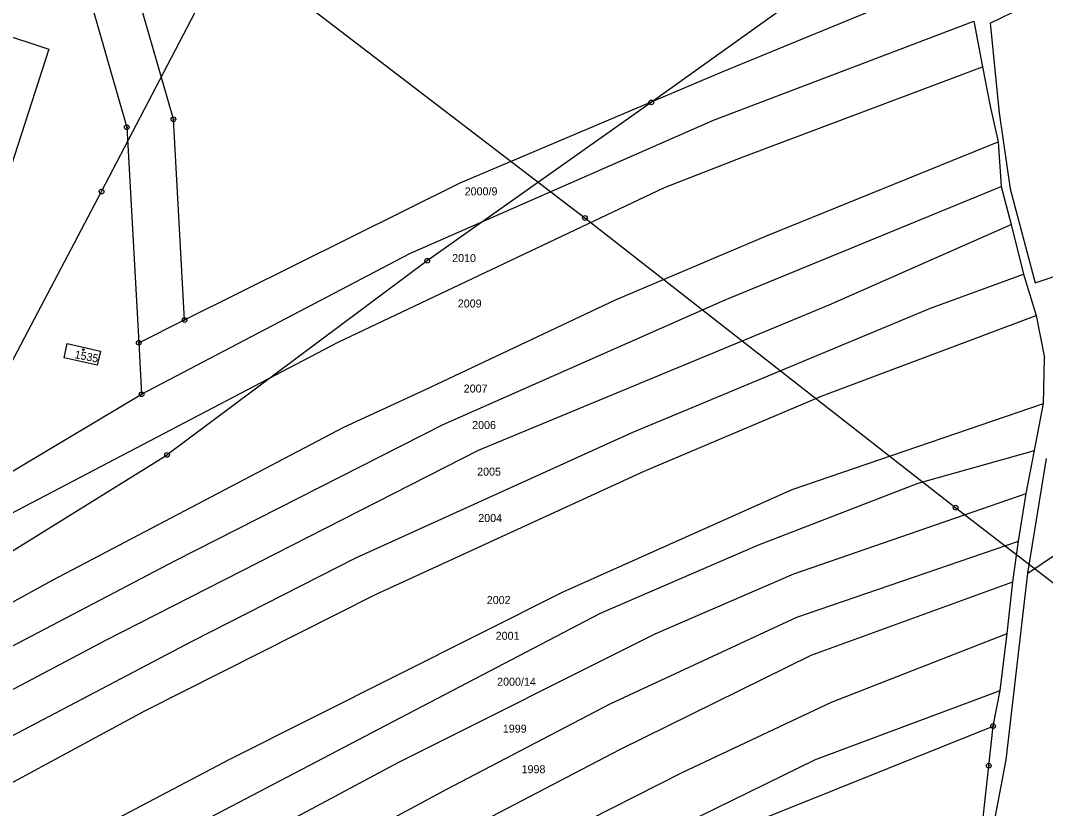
# Model space of a CAD drawing. Extents: x -763205 to -760228, y -1155311 to -1152844.
# Drawn here: x -761715.4 to -761497.6, y -1154416.7 to -1154249.1 of the extents above; entities that cross this region are included whole.
import ezdxf

# ---------------------------------------------------------------- set-up
doc = ezdxf.new("R2010")
doc.units = 0
for name, color, linetype in [('Vrstva 1', 7, 'Continuous'), ('Vrstva 12', 7, 'Continuous'), ('Vrstva 18', 7, 'Continuous'), ('Vrstva 19', 7, 'Continuous'), ('Vrstva 24', 7, 'Continuous'), ('Vrstva 25', 7, 'Continuous'), ('Vrstva 26', 7, 'Continuous'), ('Vrstva 6', 7, 'Continuous')]:
    doc.layers.add(name, color=color, linetype=linetype)

msp = doc.modelspace()

# ---------------------------------------------------------------- linework, layer by layer
at = {"layer": 'Vrstva 1'}
for p, q in [((-761743.45, -1154244.04), (-761709.32, -1154255.23)), ((-761682.88, -1154270.12), (-761690.3, -1154244.23)), ((-761699.8, -1154247.4), (-761694.26, -1154266.7)), ((-761709.32, -1154255.23), (-761733.62, -1154330.12)), ((-761694.26, -1154266.7), (-761692.8, -1154271.8)), ((-761680.5, -1154312.8), (-761682.88, -1154270.12)), ((-761692.8, -1154271.8), (-761690.25, -1154317.65)), ((-761706.11, -1154320.87), (-761705.44, -1154317.83)), ((-761705.44, -1154317.83), (-761698.36, -1154319.45)), ((-761690.25, -1154317.65), (-761689.64, -1154328.58)), ((-761699.05, -1154322.44), (-761706.11, -1154320.87)), ((-761698.36, -1154319.45), (-761699.05, -1154322.44)), ((-761721.5, -1154347.57), (-761689.64, -1154328.58)), ((-761566.76, -1154422.44), (-761508.72, -1154399.14)), ((-761509.65, -1154407.59), (-761508.72, -1154399.14)), ((-761510.87, -1154418.57), (-761509.65, -1154407.59))]:
    msp.add_line(p, q, dxfattribs=at)
at = {"layer": 'Vrstva 12'}
for p, q in [((-761532.53, -1154231.58), (-761581.35, -1154266.54)), ((-761698.16, -1154285.48), (-761670.93, -1154233.28)), ((-761670.93, -1154233.28), (-761595.45, -1154291.11)), ((-761581.35, -1154266.54), (-761628.94, -1154300.22)), ((-761726.7, -1154339.63), (-761698.16, -1154285.48)), ((-761595.45, -1154291.11), (-761516.68, -1154352.71)), ((-761628.94, -1154300.22), (-761684.23, -1154341.49)), ((-761749.07, -1154381.68), (-761684.23, -1154341.49)), ((-761516.68, -1154352.71), (-761445.98, -1154407.36))]:
    msp.add_line(p, q, dxfattribs=at)
at = {"layer": 'Vrstva 24'}
for centre, radius in [((-761682.88, -1154270.12), 0.5), ((-761682.88, -1154270.12), 0.1), ((-761692.8, -1154271.8), 0.5), ((-761692.8, -1154271.8), 0.1), ((-761680.5, -1154312.8), 0.5), ((-761680.5, -1154312.8), 0.1), ((-761690.25, -1154317.65), 0.5), ((-761690.25, -1154317.65), 0.1), ((-761689.64, -1154328.58), 0.5), ((-761689.64, -1154328.58), 0.1), ((-761508.72, -1154399.14), 0.5), ((-761508.72, -1154399.14), 0.1), ((-761509.65, -1154407.59), 0.5), ((-761509.65, -1154407.59), 0.1)]:
    msp.add_circle(centre, radius, dxfattribs=at)
at = {"layer": 'Vrstva 25'}
msp.add_circle((-761702.03, -1154319.1), 0.175, dxfattribs=at)
at = {"layer": 'Vrstva 26'}
for centre in [(-761581.35, -1154266.54), (-761698.16, -1154285.48), (-761595.45, -1154291.11), (-761628.94, -1154300.22), (-761684.23, -1154341.49), (-761516.68, -1154352.71)]:
    msp.add_circle(centre, 0.5, dxfattribs=at)
at = {"layer": 'Vrstva 6'}
for p, q in [((-761566.32, -1154260.05), (-761520.39, -1154241.13)), ((-761509.38, -1154249.65), (-761504.66, -1154247.44)), ((-761568.15, -1154270.29), (-761512.82, -1154249.27)), ((-761512.82, -1154249.27), (-761511, -1154258.94)), ((-761509.38, -1154249.65), (-761507.45, -1154268.72)), ((-761561.8, -1154278.13), (-761511, -1154258.94)), ((-761511, -1154258.94), (-761509.36, -1154267.36)), ((-761621.94, -1154283.64), (-761566.32, -1154260.05)), ((-761509.36, -1154267.36), (-761507.66, -1154274.93)), ((-761632.68, -1154298.69), (-761568.15, -1154270.29)), ((-761507.45, -1154268.72), (-761505.09, -1154284.89)), ((-761556.9, -1154294.92), (-761507.66, -1154274.93)), ((-761507.66, -1154274.93), (-761507, -1154284.42)), ((-761578.56, -1154284.63), (-761561.8, -1154278.13)), ((-761680.5, -1154312.8), (-761621.94, -1154283.64)), ((-761647.85, -1154317.52), (-761578.56, -1154284.63)), ((-761565.65, -1154308.54), (-761507, -1154284.42)), ((-761507, -1154284.42), (-761504.89, -1154292.5)), ((-761505.09, -1154284.89), (-761499.8, -1154304.93)), ((-761543.55, -1154309.59), (-761504.89, -1154292.5)), ((-761504.89, -1154292.5), (-761502.29, -1154303.04)), ((-761588.94, -1154308.53), (-761556.9, -1154294.92)), ((-761499.8, -1154304.93), (-761474.57, -1154296.25)), ((-761689.64, -1154328.58), (-761632.68, -1154298.69)), ((-761522.03, -1154310.26), (-761502.29, -1154303.04)), ((-761502.29, -1154303.04), (-761499.56, -1154311.81)), ((-761629.44, -1154327.67), (-761588.94, -1154308.53)), ((-761625.6, -1154335.01), (-761565.65, -1154308.54)), ((-761618.05, -1154340.47), (-761543.55, -1154309.59)), ((-761585.44, -1154336.73), (-761522.03, -1154310.26)), ((-761545.08, -1154328.94), (-761499.56, -1154311.81)), ((-761499.56, -1154311.81), (-761497.83, -1154320.86)), ((-761690.25, -1154317.65), (-761680.5, -1154312.8)), ((-761717.52, -1154354.04), (-761647.85, -1154317.52)), ((-761501.35, -1154366.63), (-761430.4, -1154318.7)), ((-761497.99, -1154330.57), (-761497.83, -1154320.86)), ((-761646.68, -1154335.59), (-761629.44, -1154327.67)), ((-761582.87, -1154344.96), (-761545.08, -1154328.94)), ((-761551.42, -1154348.86), (-761497.99, -1154330.57)), ((-761499.95, -1154340.56), (-761497.99, -1154330.57)), ((-761708.54, -1154368.09), (-761646.68, -1154335.59)), ((-761682.47, -1154363.91), (-761625.6, -1154335.01)), ((-761644.16, -1154363.35), (-761585.44, -1154336.73)), ((-761697.27, -1154380.87), (-761618.05, -1154340.47)), ((-761524.65, -1154347.53), (-761499.95, -1154340.56)), ((-761501.68, -1154349.68), (-761499.95, -1154340.56)), ((-761501.35, -1154366.63), (-761497.36, -1154342.27)), ((-761605.38, -1154355.3), (-761582.87, -1154344.96)), ((-761600.08, -1154370.6), (-761551.42, -1154348.86)), ((-761558.74, -1154360.66), (-761524.65, -1154347.53)), ((-761551.07, -1154366.8), (-761501.68, -1154349.68)), ((-761503.34, -1154359.86), (-761501.68, -1154349.68)), ((-761639.92, -1154371.16), (-761605.38, -1154355.3)), ((-761550.43, -1154375.98), (-761503.34, -1154359.86)), ((-761504.52, -1154368.51), (-761503.34, -1154359.86)), ((-761592.12, -1154375.16), (-761558.74, -1154360.66)), ((-761734.88, -1154391.49), (-761682.47, -1154363.91)), ((-761678.79, -1154381.05), (-761644.16, -1154363.35)), ((-761505.97, -1154406.33), (-761501.35, -1154366.63)), ((-761737.57, -1154383.96), (-761708.54, -1154368.09)), ((-761580.41, -1154379.46), (-761551.07, -1154366.8)), ((-761547.41, -1154384.09), (-761504.52, -1154368.51)), ((-761505.77, -1154379.48), (-761504.52, -1154368.51)), ((-761670.91, -1154406.18), (-761600.08, -1154370.6)), ((-761688.94, -1154395.91), (-761639.92, -1154371.16)), ((-761636.18, -1154398.17), (-761592.12, -1154375.16)), ((-761590.07, -1154394.43), (-761550.43, -1154375.98)), ((-761635.1, -1154406.86), (-761580.41, -1154379.46)), ((-761543.07, -1154394.05), (-761505.77, -1154379.48)), ((-761507.26, -1154391.59), (-761505.77, -1154379.48)), ((-761731.92, -1154399.28), (-761697.27, -1154380.87)), ((-761729.78, -1154407.88), (-761678.79, -1154381.05)), ((-761588, -1154404.1), (-761547.41, -1154384.09)), ((-761546.43, -1154406.25), (-761507.26, -1154391.59)), ((-761508.72, -1154399.14), (-761507.26, -1154391.59)), ((-761624.9, -1154412.67), (-761590.07, -1154394.43)), ((-761574.76, -1154409.04), (-761543.07, -1154394.05)), ((-761727.26, -1154416.62), (-761688.94, -1154395.91)), ((-761717.26, -1154440.59), (-761636.18, -1154398.17)), ((-761654.23, -1154438.67), (-761588, -1154404.1)), ((-761720.75, -1154432.39), (-761670.91, -1154406.18)), ((-761715.05, -1154449.62), (-761635.1, -1154406.86)), ((-761606.34, -1154435.54), (-761546.43, -1154406.25)), ((-761511.31, -1154434.52), (-761505.97, -1154406.33)), ((-761616.16, -1154429.95), (-761574.76, -1154409.04)), ((-761710.22, -1154458.15), (-761624.9, -1154412.67))]:
    msp.add_line(p, q, dxfattribs=at)

# ---------------------------------------------------------------- texts
at = {"layer": 'Vrstva 18'}
for s, p in [('2000/9', (-761620.993, -1154286.3)), ('2010', (-761623.663, -1154300.48)), ('2009', (-761622.463, -1154310.14)), ('2007', (-761621.203, -1154328.23)), ('2006', (-761619.413, -1154335.99)), ('2005', (-761618.353, -1154345.9)), ('2004', (-761618.113, -1154355.75)), ('2002', (-761616.303, -1154373.2)), ('2001', (-761614.413, -1154380.8)), ('2000/14', (-761614.103, -1154390.57)), ('1999', (-761612.887, -1154400.55)), ('1998', (-761608.907, -1154409.18))]:
    msp.add_text(s, height=1.7, dxfattribs=at).set_placement(p)
at = {"layer": 'Vrstva 19'}
msp.add_text('1535', height=1.7, rotation=348.874, dxfattribs=at).set_placement((-761703.975, -1154320.896))

doc.saveas('drawing.dxf')
